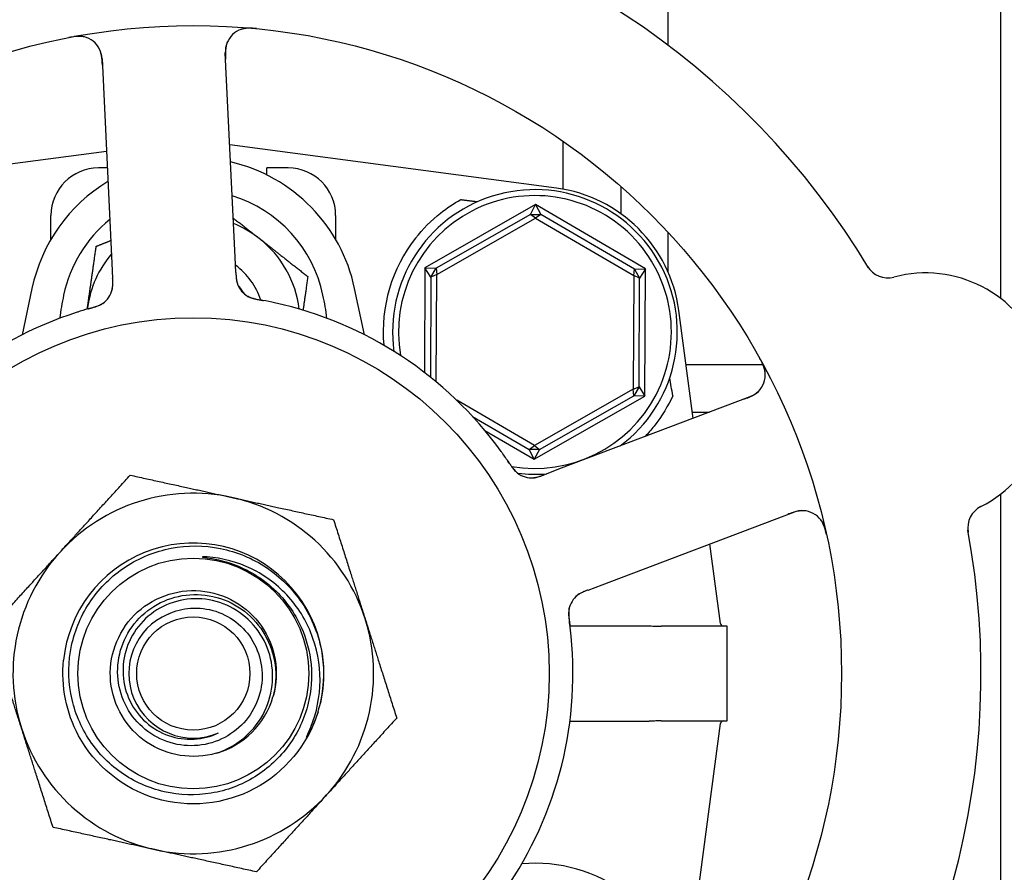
# Model space of a CAD drawing. Header units: inches. Extents: x 24 to 1128, y -69 to 748.
# Tile 648 of 656: x 754.46 to 757.06, y 642.53 to 644.78. Entities that reach past the tile are written whole.
import ezdxf

# ---------------------------------------------------------------- set-up
doc = ezdxf.new("R2010")
doc.units = ezdxf.units.IN
doc.header["$LTSCALE"] = 32
doc.header["$MEASUREMENT"] = 0
doc.layers.add('Visible (ANSI)', color=7, linetype='Continuous', lineweight=30)

msp = doc.modelspace()

# ---------------------------------------------------------------- linework, layer by layer
at = {"layer": 'Visible (ANSI)'}
for p, q in [((756.17313, 644.71158), (756.17313, 646.77603)), ((757.04813, 646.77603), (757.04813, 644.0449)), ((755.03239, 644.15277), (755.00659, 644.69148)), ((754.68196, 644.67593), (754.70776, 644.13722)), ((755.87889, 644.33493), (755.01818, 644.44951)), ((755.89597, 644.45866), (755.89597, 644.33225)), ((754.69365, 644.43185), (753.96556, 644.33493)), ((754.69574, 644.38821), (754.67222, 644.38821)), ((755.11597, 644.36966), (755.11597, 644.38821)), ((755.17222, 644.38821), (755.11597, 644.38821)), ((756.04813, 644.33973), (756.04813, 644.26781)), ((755.82394, 644.29161), (755.53246, 644.1253)), ((755.81027, 644.26582), (755.82394, 644.29161)), ((755.82394, 644.29161), (755.83734, 644.26569)), ((756.1137, 644.12234), (755.82394, 644.29161)), ((754.54722, 644.2), (754.54722, 644.26321)), ((755.29722, 644.26321), (755.29722, 644.2)), ((755.81027, 644.26582), (755.56161, 644.12395)), ((755.81027, 644.26582), (755.83734, 644.26569)), ((755.82375, 644.25553), (755.81027, 644.26582)), ((755.83734, 644.26569), (755.82375, 644.25553)), ((756.08454, 644.12128), (755.83734, 644.26569)), ((755.56362, 644.1071), (755.82375, 644.25553)), ((755.82375, 644.25553), (756.08236, 644.10445)), ((756.17313, 644.11312), (756.17313, 644.21826)), ((754.70776, 644.13722), (754.70967, 644.09736)), ((755.0343, 644.11293), (755.03239, 644.15277)), ((755.53246, 644.1253), (755.53105, 643.84933)), ((755.53246, 644.1253), (755.56161, 644.12395)), ((755.54796, 644.10058), (755.53246, 644.1253)), ((755.54796, 644.10058), (755.56161, 644.12395)), ((755.56362, 644.1071), (755.54796, 644.10058)), ((755.56161, 644.12395), (755.56362, 644.1071)), ((755.56217, 643.82445), (755.56362, 644.1071)), ((756.08236, 644.10445), (756.08454, 644.12128)), ((756.08454, 644.12128), (756.1137, 644.12234)), ((756.08454, 644.12128), (756.09795, 644.09777)), ((756.1137, 644.12234), (756.09795, 644.09777)), ((756.11199, 643.78676), (756.1137, 644.12234)), ((755.54796, 644.10058), (755.54661, 643.83714)), ((756.08236, 644.10445), (756.08083, 643.80496)), ((756.09795, 644.09777), (756.08236, 644.10445)), ((756.09649, 643.81148), (756.09795, 644.09777)), ((754.49731, 644.07058), (754.47164, 643.94876)), ((755.37281, 643.94876), (755.34714, 644.07058)), ((756.23896, 643.72844), (756.20112, 644.01269)), ((756.42265, 643.86978), (756.22015, 643.86978)), ((756.4232, 643.86978), (756.42319, 643.86978)), ((756.08083, 643.80496), (755.8207, 643.65653)), ((756.08083, 643.80496), (756.09649, 643.81148)), ((756.08284, 643.78811), (756.08083, 643.80496)), ((756.09649, 643.81148), (756.08284, 643.78811)), ((756.09649, 643.81148), (756.11199, 643.78676)), ((755.8207, 643.65653), (755.61629, 643.77594)), ((755.82051, 643.62045), (756.11199, 643.78676)), ((755.83418, 643.64623), (756.08284, 643.78811)), ((756.3886, 643.78511), (755.88423, 643.5941)), ((756.11199, 643.78676), (756.08284, 643.78811)), ((756.23679, 643.74478), (756.2821, 643.74478)), ((755.65755, 643.73374), (755.80711, 643.64637)), ((755.69009, 643.69664), (755.82051, 643.62045)), ((755.80711, 643.64637), (755.8207, 643.65653)), ((755.83418, 643.64623), (755.80711, 643.64637)), ((755.82051, 643.62045), (755.80711, 643.64637)), ((755.83418, 643.64623), (755.82051, 643.62045)), ((755.8207, 643.65653), (755.83418, 643.64623)), ((755.88423, 643.5941), (755.8469, 643.57997)), ((757.04813, 643.52806), (757.04813, 640.83853)), ((755.99933, 643.29017), (756.5037, 643.48118)), ((756.31093, 643.18781), (756.283, 643.3976)), ((755.96203, 643.27604), (755.99933, 643.29017)), ((755.91435, 643.18131), (756.12277, 643.18131)), ((756.32847, 643.18103), (756.15487, 643.18103)), ((756.32847, 642.93103), (756.32847, 643.18103)), ((755.91435, 642.93075), (756.12277, 642.93075)), ((756.15487, 642.93103), (756.32847, 642.93103)), ((756.20112, 642.09937), (756.31093, 642.92425))]:
    msp.add_line(p, q, dxfattribs=at)
for radius in [1.7075, 0.9375, 0.30408, 0.14917]:
    msp.add_circle((754.92222, 643.05603), radius, dxfattribs=at)
for centre, radius, start, end in [((754.92222, 643.05603), 2.075, 30.99965, 82.48395), ((755.06902, 644.69447), 0.0625, 84.88035, 182.7418), ((754.61953, 644.67294), 0.0625, 2.7418, 100.60325), ((754.92222, 643.98103), 0.43425, 11.9007, 76.93978), ((754.67222, 644.26321), 0.125, 90, 180), ((755.17222, 644.26321), 0.125, 0, 90), ((754.92222, 643.98103), 0.43425, 121.17296, 168.0993), ((754.92222, 643.98103), 0.34909, 11.9007, 72.94151), ((755.82222, 643.95603), 0.375, 306.768, 187.82604), ((755.82222, 643.95603), 0.35938, 260.11375, 189.97535), ((755.8294, 643.96321), 0.375, 7.58266, 82.41734), ((754.92222, 643.98103), 0.34909, 129.05816, 168.0993), ((754.92222, 643.98103), 0.2815, 51.86636, 67.90218), ((754.92222, 643.98103), 0.2815, 7.18473, 51.86636), ((755.82222, 643.95603), 0.4, 141.81864, 184.99892), ((754.92222, 643.98103), 0.2815, 140.00252, 171.86636), ((754.92222, 643.98103), 0.18733, 18.39093, 53.59902), ((756.75191, 644.16108), 0.0625, 211.1302, 284.82247), ((756.85105, 643.78648), 0.325, 296.66113, 104.82247), ((755.09729, 644.10401), 0.0625, 200.31583, 240.22862), ((754.64781, 644.08248), 0.0625, 305.2706, 346.30345), ((754.92222, 643.98103), 0.1535, 30.06048, 40.05875), ((754.92222, 643.05603), 1, 35.83299, 77.65061), ((754.92222, 643.05603), 1, 107.83299, 149.65061), ((754.92222, 643.98103), 0.2815, 171.86636, 172.81527), ((756.36646, 643.84356), 0.0625, 290.7418, 28.60325), ((755.81364, 643.6342), 0.0625, 233.2706, 274.30345), ((755.82222, 643.95603), 0.375, 263.08462, 274.7156), ((754.92222, 643.05603), 0.475, 77.64769, 137.64769), ((754.92222, 643.05603), 0.475, 17.64769, 77.64769), ((756.52583, 643.42273), 0.0625, 12.88035, 110.7418), ((757.02492, 643.44018), 0.0625, 116.66113, 190.3534), ((754.92222, 643.05603), 2.075, 318.99965, 10.48395), ((754.92222, 643.05603), 0.34375, 346.81176, 174.08625), ((754.92222, 643.05603), 0.34375, 346.81176, 174.08625), ((754.92222, 643.05603), 0.475, 137.64769, 197.64769), ((755.97301, 643.21337), 0.0625, 128.31583, 168.22862), ((754.92222, 643.05603), 0.17, 112.97308, 292.97308), ((754.92222, 643.05603), 0.475, 317.64769, 17.64769), ((756.31868, 643.18884), 0.00781, 187.58266, 270), ((754.92222, 643.05603), 1, 323.83299, 5.65061), ((754.92222, 643.05603), 0.21875, 286.09118, 343.65421), ((754.92222, 643.05603), 0.34375, 342.85926, 346.81176), ((756.31868, 642.92322), 0.00781, 90, 172.41734), ((754.92222, 643.05603), 0.475, 197.64769, 257.64769), ((754.92222, 643.05603), 0.475, 257.64769, 317.64769), ((755.82222, 642.15603), 0.4, 52.97261, 94.99892)]:
    msp.add_arc(centre, radius, start, end, dxfattribs=at)
msp.add_ellipse((756.42018, 640.9462), major_axis=(-0.57653, 4.33091), ratio=0.0429148, start_param=5.4224411, end_param=5.4369311, dxfattribs=at)
for points, knots in [([(755.08886, 644.75538), (755.08805, 644.75546), (755.08724, 644.75554), (755.08383, 644.75586), (755.08113, 644.75608), (755.07613, 644.75636), (755.07383, 644.75644), (755.06881, 644.75647), (755.06604, 644.75639), (755.06161, 644.75608), (755.05981, 644.75588), (755.05644, 644.75541), (755.05487, 644.75512), (755.05179, 644.75445), (755.0503, 644.75404), (755.04849, 644.75348), (755.04796, 644.75331), (755.04754, 644.75316)], [0, 0, 0, 0, 0.00673636, 0.00673636, 0.02806078, 0.02806078, 0.0453371, 0.0453371, 0.06652159, 0.06652159, 0.08352225, 0.08352225, 0.101589, 0.101589, 0.12223492, 0.12223492, 0.13206643, 0.13206643, 0.13206643, 0.13206643]), ([(754.63519, 644.73345), (754.63464, 644.73358), (754.63394, 644.73374), (754.63149, 644.73422), (754.62953, 644.73452), (754.62548, 644.73486), (754.62368, 644.73494), (754.61929, 644.73496), (754.61657, 644.73486), (754.61145, 644.73446), (754.609, 644.73419), (754.60395, 644.7335), (754.60131, 644.73306), (754.59716, 644.7323), (754.59559, 644.732), (754.59399, 644.73168)], [0.10313051, 0.10313051, 0.10313051, 0.10313051, 0.11603194, 0.11603194, 0.14472132, 0.14472132, 0.16305353, 0.16305353, 0.18481803, 0.18481803, 0.20320409, 0.20320409, 0.22373688, 0.22373688, 0.23709216, 0.23709216, 0.23709216, 0.23709216]), ([(754.68275, 644.65947), (754.68272, 644.66008), (754.68269, 644.6607), (754.68259, 644.66274), (754.68252, 644.66416), (754.68213, 644.67091), (754.68167, 644.67608), (754.68048, 644.68418), (754.6798, 644.68753), (754.67758, 644.69581), (754.67555, 644.7006), (754.67388, 644.70377), (754.67371, 644.70408), (754.67356, 644.70436)], [0, 0, 0, 0, 0.00480624, 0.00480624, 0.01589597, 0.01589597, 0.05833406, 0.05833406, 0.09384639, 0.09384639, 0.15340885, 0.15340885, 0.16065924, 0.16065924, 0.16065924, 0.16065924]), ([(755.01246, 644.72108), (755.01219, 644.72046), (755.01186, 644.7197), (755.01062, 644.71656), (755.00983, 644.7142), (755.00827, 644.70748), (755.0076, 644.7032), (755.00698, 644.69484), (755.00689, 644.69089), (755.00697, 644.68499), (755.00702, 644.68322), (755.00717, 644.67934), (755.00727, 644.67719), (755.00737, 644.67508)], [0.11682073, 0.11682073, 0.11682073, 0.11682073, 0.13209763, 0.13209763, 0.17640845, 0.17640845, 0.22121697, 0.22121697, 0.25582457, 0.25582457, 0.27005755, 0.27005755, 0.2865375, 0.2865375, 0.2865375, 0.2865375]), ([(755.5078, 644.20329), (755.52675, 644.22739), (755.54927, 644.25003), (755.59067, 644.28295), (755.60885, 644.29498), (755.62665, 644.30496)], [2.4581256, 2.4581256, 2.4581256, 2.4581256, 2.68988255, 2.68988255, 2.85814401, 2.85814401, 2.85814401, 2.85814401]), ([(755.0343, 644.11277), (755.03435, 644.1118), (755.0344, 644.11081), (755.03449, 644.10892), (755.03454, 644.10798), (755.03469, 644.10528), (755.0348, 644.10355), (755.03501, 644.10077), (755.03511, 644.09967), (755.03552, 644.09546), (755.03592, 644.09283), (755.0367, 644.08885), (755.03719, 644.08688), (755.03809, 644.08398), (755.03836, 644.0832), (755.03877, 644.08206), (755.03894, 644.08163), (755.03901, 644.08143), (755.03902, 644.08141), (755.03902, 644.08141)], [0, 0, 0, 0, 0.00805947, 0.00805947, 0.01607833, 0.01607833, 0.0318321, 0.0318321, 0.04288224, 0.04288224, 0.07619177, 0.07619177, 0.108399, 0.108399, 0.12047641, 0.12047641, 0.12953115, 0.12953115, 0.13163232, 0.13163232, 0.13163232, 0.13163232]), ([(754.70646, 644.06088), (754.70655, 644.06115), (754.70665, 644.06144), (754.70702, 644.06253), (754.7073, 644.06341), (754.70802, 644.06596), (754.70844, 644.0677), (754.70945, 644.07295), (754.70985, 644.07669), (754.71013, 644.08348), (754.7101, 644.08657), (754.71001, 644.08953)], [0.094581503, 0.094581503, 0.094581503, 0.094581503, 0.09763667, 0.09763667, 0.105884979, 0.105884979, 0.120706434, 0.120706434, 0.149461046, 0.149461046, 0.17255876, 0.17255876, 0.17255876, 0.17255876]), ([(754.7083, 644.06673), (754.7083, 644.06673), (754.7083, 644.06673), (754.70831, 644.06676), (754.70832, 644.06683), (754.7084, 644.06715), (754.70848, 644.06745), (754.70882, 644.06889), (754.70921, 644.0708), (754.70958, 644.07351), (754.70966, 644.07421), (754.71006, 644.07802), (754.71018, 644.0814), (754.71008, 644.08734), (754.71003, 644.0892), (754.70991, 644.09211), (754.70987, 644.09313), (754.70977, 644.09518), (754.70972, 644.09625), (754.70967, 644.0973)], [0.05598665, 0.05598665, 0.05598665, 0.05598665, 0.056873, 0.056873, 0.06006969, 0.06006969, 0.06858048, 0.06858048, 0.09786866, 0.09786866, 0.10758076, 0.10758076, 0.14991048, 0.14991048, 0.16694481, 0.16694481, 0.17567446, 0.17567446, 0.18444701, 0.18444701, 0.18444701, 0.18444701]), ([(755.03473, 644.10464), (755.0348, 644.10359), (755.03488, 644.10253), (755.03524, 644.0984), (755.03563, 644.09523), (755.03672, 644.08933), (755.03741, 644.08652), (755.03876, 644.08227), (755.03935, 644.08069), (755.04022, 644.07858), (755.0405, 644.07795), (755.04082, 644.07725), (755.04088, 644.07712), (755.04094, 644.07699)], [0.016833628, 0.016833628, 0.016833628, 0.016833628, 0.024996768, 0.024996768, 0.048690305, 0.048690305, 0.071674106, 0.071674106, 0.086017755, 0.086017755, 0.092484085, 0.092484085, 0.093980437, 0.093980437, 0.093980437, 0.093980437]), ([(754.64419, 644.0166), (754.64733, 644.01751), (754.65045, 644.0184), (754.65617, 644.02011), (754.65878, 644.02093), (754.66362, 644.02254), (754.66589, 644.02334), (754.66958, 644.02473), (754.67108, 644.02533), (754.67434, 644.02669), (754.676, 644.02745), (754.67895, 644.02889), (754.68022, 644.02956), (754.6831, 644.0312), (754.68449, 644.03209), (754.68686, 644.03375), (754.68789, 644.03455), (754.68875, 644.03525)], [0, 0, 0, 0, 0.02532917, 0.02532917, 0.0459278, 0.0459278, 0.06431611, 0.06431611, 0.0780154, 0.0780154, 0.09688899, 0.09688899, 0.11755371, 0.11755371, 0.15067697, 0.15067697, 0.17984281, 0.17984281, 0.17984281, 0.17984281]), ([(754.652, 644.01883), (754.65287, 644.01907), (754.65373, 644.01931), (754.65548, 644.0198), (754.65636, 644.02005), (754.65958, 644.02098), (754.66197, 644.02169), (754.66664, 644.02321), (754.66896, 644.02403), (754.6724, 644.02538), (754.67368, 644.02592), (754.67663, 644.02724), (754.67817, 644.02801), (754.68048, 644.02929), (754.68139, 644.02982), (754.6831, 644.0309), (754.68391, 644.03145), (754.6845, 644.03187), (754.6846, 644.03195), (754.6846, 644.03195)], [0, 0, 0, 0, 0.00712604, 0.00712604, 0.01419238, 0.01419238, 0.03284312, 0.03284312, 0.05207098, 0.05207098, 0.06472354, 0.06472354, 0.08419423, 0.08419423, 0.09866358, 0.09866358, 0.11516786, 0.11516786, 0.12167905, 0.12167905, 0.12167905, 0.12167905]), ([(755.06088, 644.05321), (755.06132, 644.05291), (755.06178, 644.0526), (755.06308, 644.05178), (755.06399, 644.05124), (755.06554, 644.05041), (755.06595, 644.05019), (755.06761, 644.04935), (755.06908, 644.04867), (755.0723, 644.04735), (755.07394, 644.04673), (755.07706, 644.04568), (755.07843, 644.04524), (755.08235, 644.04408), (755.08515, 644.04335), (755.09041, 644.04209), (755.09288, 644.04156), (755.09854, 644.04039), (755.10174, 644.0398), (755.10569, 644.03906), (755.10646, 644.03891), (755.10722, 644.03877)], [0.13529989, 0.13529989, 0.13529989, 0.13529989, 0.15041637, 0.15041637, 0.17862377, 0.17862377, 0.18801437, 0.18801437, 0.21370501, 0.21370501, 0.23365387, 0.23365387, 0.24706173, 0.24706173, 0.26969876, 0.26969876, 0.28871805, 0.28871805, 0.31389266, 0.31389266, 0.3199487, 0.3199487, 0.3199487, 0.3199487]), ([(755.06551, 644.05018), (755.06551, 644.05018), (755.06557, 644.05014), (755.06591, 644.04995), (755.06633, 644.04972), (755.06748, 644.0491), (755.06829, 644.04869), (755.07084, 644.04748), (755.07281, 644.04666), (755.07654, 644.04535), (755.07815, 644.04485), (755.08112, 644.04401), (755.08241, 644.04367), (755.08587, 644.04282), (755.08813, 644.04233), (755.09279, 644.0414), (755.09525, 644.04095), (755.09816, 644.04043), (755.0987, 644.04034), (755.09924, 644.04024)], [0.07093315, 0.07093315, 0.07093315, 0.07093315, 0.07636583, 0.07636583, 0.08666451, 0.08666451, 0.09983228, 0.09983228, 0.12422953, 0.12422953, 0.14000404, 0.14000404, 0.15098747, 0.15098747, 0.16837574, 0.16837574, 0.18725582, 0.18725582, 0.19162474, 0.19162474, 0.19162474, 0.19162474]), ([(755.1361, 644.03289), (755.12672, 644.03495), (755.11498, 644.03733), (755.10537, 644.03912), (755.10317, 644.03952), (755.10116, 644.03989), (755.09933, 644.04022)], [0, 0, 0, 0, 0.41999651, 0.41999651, 0.41999651, 0.51583384, 0.51583384, 0.51583384, 0.51583384]), ([(754.65199, 644.01882), (754.6443, 644.01665), (754.63346, 644.01348), (754.62398, 644.01052), (754.62121, 644.00965), (754.61852, 644.0088), (754.61598, 644.00798)], [0.48416631, 0.48416631, 0.48416631, 0.48416631, 0.88318571, 0.88318571, 0.88318571, 1, 1, 1, 1]), ([(756.42885, 643.84737), (756.4288, 643.84793), (756.42873, 643.84864), (756.42844, 643.85112), (756.42812, 643.85308), (756.42718, 643.85703), (756.42671, 643.85878), (756.42537, 643.86295), (756.42444, 643.86551), (756.42247, 643.87026), (756.42146, 643.8725), (756.41924, 643.87709), (756.41801, 643.87947), (756.416, 643.88318), (756.41523, 643.88458), (756.41444, 643.88601)], [0.10313051, 0.10313051, 0.10313051, 0.10313051, 0.11603194, 0.11603194, 0.14472131, 0.14472131, 0.16305353, 0.16305353, 0.18481803, 0.18481803, 0.20320408, 0.20320408, 0.22373688, 0.22373688, 0.23709216, 0.23709216, 0.23709216, 0.23709216]), ([(756.37318, 643.77927), (756.37376, 643.77949), (756.37434, 643.77971), (756.37625, 643.78044), (756.37757, 643.78094), (756.38388, 643.7834), (756.38865, 643.78543), (756.39598, 643.78907), (756.39895, 643.79075), (756.40615, 643.79542), (756.41007, 643.79883), (756.41258, 643.8014), (756.41282, 643.80165), (756.41304, 643.80188)], [0, 0, 0, 0, 0.00480624, 0.00480624, 0.01589597, 0.01589597, 0.05833406, 0.05833406, 0.09384639, 0.09384639, 0.15340885, 0.15340885, 0.16065924, 0.16065924, 0.16065924, 0.16065924]), ([(756.1853, 643.78817), (756.1734, 643.76243), (756.15681, 643.73423), (756.12842, 643.69837), (756.12046, 643.68923), (756.11207, 643.68042)], [0.44734115, 0.44734115, 0.44734115, 0.44734115, 0.70623872, 0.70623872, 0.7975395, 0.7975395, 0.7975395, 0.7975395]), ([(755.75439, 643.61056), (755.74995, 643.6172), (755.74358, 643.62653), (755.73784, 643.63463), (755.73615, 643.637), (755.73451, 643.63929), (755.73295, 643.64145)], [0.48416631, 0.48416631, 0.48416631, 0.48416631, 0.88318571, 0.88318571, 0.88318571, 1, 1, 1, 1]), ([(755.74986, 643.61729), (755.7517, 643.61458), (755.75351, 643.61189), (755.75691, 643.60698), (755.75849, 643.60475), (755.76151, 643.60064), (755.76298, 643.59873), (755.76544, 643.59565), (755.76647, 643.59441), (755.76878, 643.59174), (755.77001, 643.59039), (755.77229, 643.58803), (755.77333, 643.58703), (755.77577, 643.58479), (755.77705, 643.58375), (755.77936, 643.58201), (755.78044, 643.58127), (755.78137, 643.58068)], [0, 0, 0, 0, 0.0253292, 0.0253292, 0.04592782, 0.04592782, 0.06431613, 0.06431613, 0.07801539, 0.07801539, 0.09688899, 0.09688899, 0.11755369, 0.11755369, 0.15067695, 0.15067695, 0.17984281, 0.17984281, 0.17984281, 0.17984281]), ([(755.75439, 643.61055), (755.75489, 643.6098), (755.75539, 643.60906), (755.7564, 643.60754), (755.75691, 643.60678), (755.75878, 643.604), (755.7602, 643.60195), (755.76309, 643.59798), (755.76458, 643.59603), (755.76693, 643.59317), (755.76784, 643.59212), (755.77001, 643.58972), (755.77122, 643.5885), (755.77315, 643.58669), (755.77393, 643.586), (755.77549, 643.5847), (755.77626, 643.58411), (755.77684, 643.58367), (755.77695, 643.5836), (755.77695, 643.5836)], [0, 0, 0, 0, 0.00712604, 0.00712604, 0.01419238, 0.01419238, 0.03284312, 0.03284312, 0.05207098, 0.05207098, 0.06472354, 0.06472354, 0.08419423, 0.08419423, 0.09866358, 0.09866358, 0.11516786, 0.11516786, 0.12167905, 0.12167905, 0.12167905, 0.12167905]), ([(755.81122, 643.57175), (755.81151, 643.57174), (755.81181, 643.57174), (755.81296, 643.57173), (755.81389, 643.57174), (755.81653, 643.57183), (755.81832, 643.57197), (755.82363, 643.57263), (755.8273, 643.57341), (755.83384, 643.57524), (755.83678, 643.57622), (755.83956, 643.57723)], [0.094581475, 0.094581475, 0.094581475, 0.094581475, 0.097636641, 0.097636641, 0.105884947, 0.105884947, 0.120706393, 0.120706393, 0.149460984, 0.149460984, 0.172558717, 0.172558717, 0.172558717, 0.172558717]), ([(755.81735, 643.57181), (755.81735, 643.57181), (755.81735, 643.57181), (755.81738, 643.57181), (755.81745, 643.57182), (755.81778, 643.57184), (755.8181, 643.57186), (755.81956, 643.57198), (755.8215, 643.5722), (755.8242, 643.57268), (755.82488, 643.57282), (755.82863, 643.57363), (755.83189, 643.57456), (755.83751, 643.57648), (755.83925, 643.57711), (755.84199, 643.57812), (755.84294, 643.57847), (755.84487, 643.5792), (755.84586, 643.57958), (755.84685, 643.57995)], [0.05598665, 0.05598665, 0.05598665, 0.05598665, 0.05687301, 0.05687301, 0.0600697, 0.0600697, 0.06858049, 0.06858049, 0.09786867, 0.09786867, 0.10758076, 0.10758076, 0.14991049, 0.14991049, 0.16694482, 0.16694482, 0.17567446, 0.17567446, 0.18444701, 0.18444701, 0.18444701, 0.18444701]), ([(756.53366, 643.48473), (756.533, 643.48481), (756.53217, 643.48488), (756.5288, 643.4851), (756.5263, 643.48512), (756.51943, 643.48452), (756.51515, 643.48384), (756.50702, 643.48184), (756.50323, 643.48071), (756.49765, 643.4788), (756.49598, 643.47821), (756.49233, 643.47687), (756.49032, 643.47611), (756.48835, 643.47536)], [0.11682073, 0.11682073, 0.11682073, 0.11682073, 0.13209763, 0.13209763, 0.17640845, 0.17640845, 0.22121696, 0.22121696, 0.25582457, 0.25582457, 0.27005755, 0.27005755, 0.2865375, 0.2865375, 0.2865375, 0.2865375]), ([(756.58989, 643.42268), (756.58972, 643.42348), (756.58955, 643.42427), (756.5888, 643.42761), (756.58818, 643.43025), (756.58689, 643.43509), (756.58625, 643.4373), (756.58473, 643.44209), (756.5838, 643.4447), (756.58214, 643.44881), (756.5814, 643.45046), (756.57991, 643.45352), (756.57915, 643.45493), (756.57755, 643.45764), (756.5767, 643.45894), (756.57561, 643.46049), (756.57528, 643.46093), (756.57502, 643.46129)], [0, 0, 0, 0, 0.00673636, 0.00673636, 0.02806078, 0.02806078, 0.0453371, 0.0453371, 0.06652159, 0.06652159, 0.08352226, 0.08352226, 0.10158901, 0.10158901, 0.12223493, 0.12223493, 0.13206643, 0.13206643, 0.13206643, 0.13206643]), ([(755.20624, 643.17829), (755.2203, 643.1471), (755.22908, 643.1138), (755.23546, 643.04548), (755.23295, 643.01093), (755.21528, 642.93779), (755.19799, 642.90035), (755.14993, 642.83396), (755.11953, 642.80571), (755.04941, 642.76226), (755.0103, 642.74757), (754.92841, 642.73391), (754.88639, 642.73518), (754.80493, 642.75376), (754.76629, 642.77099), (754.69755, 642.81942), (754.66816, 642.85022), (754.62267, 642.92157), (754.60708, 642.96148), (754.59199, 643.04528), (754.59273, 643.08839), (754.61071, 643.17216), (754.62786, 643.212), (754.6766, 643.28312), (754.70779, 643.31365), (754.78032, 643.36123), (754.82102, 643.37773), (754.9067, 643.39431), (754.95089, 643.39412), (755.03697, 643.37681), (755.07802, 643.35976), (755.15153, 643.31077), (755.18322, 643.27922), (755.208, 643.2425)], [-5.0704915, -5.0704915, -5.0704915, -5.0704915, -4.8092414, -4.8092414, -4.5465572, -4.5465572, -4.2346915, -4.2346915, -3.9208419, -3.9208419, -3.6050086, -3.6050086, -3.2871921, -3.2871921, -2.9673924, -2.9673924, -2.64561, -2.64561, -2.321845, -2.321845, -1.9960977, -1.9960977, -1.6683683, -1.6683683, -1.3386572, -1.3386572, -1.0069646, -1.0069646, -0.6732907, -0.6732907, -0.3376357, -0.3376357, 0, 0, 0, 0]), ([(754.95867, 643.36309), (754.95335, 643.36343), (754.94935, 643.36347), (754.94739, 643.36331), (754.94712, 643.36328), (754.94687, 643.36322), (754.94682, 643.36321), (754.94676, 643.36318), (754.94674, 643.36317), (754.94672, 643.36315), (754.94671, 643.36314), (754.9467, 643.36312), (754.9467, 643.36311), (754.9467, 643.3631), (754.94671, 643.36309), (754.94672, 643.36306), (754.94674, 643.36305), (754.94681, 643.363), (754.94691, 643.36296), (754.94731, 643.36283), (754.9477, 643.36275), (754.94955, 643.36238), (754.9521, 643.36202), (754.96576, 643.36005), (754.99002, 643.35677), (755.0198, 643.34678)], [-0.37606241, -0.37606241, -0.37606241, -0.37606241, -0.30741129, -0.30741129, -0.29779295, -0.29779295, -0.29494673, -0.29494673, -0.2937317, -0.2937317, -0.29301265, -0.29301265, -0.29238719, -0.29238719, -0.29165629, -0.29165629, -0.29047649, -0.29047649, -0.28622321, -0.28622321, -0.27736006, -0.27736006, -0.23942142, -0.23942142, 0, 0, 0, 0]), ([(755.22578, 642.90018), (755.24314, 642.93847), (755.25327, 642.97964), (755.25781, 643.06477), (755.25174, 643.10796), (755.22348, 643.18874), (755.20187, 643.22565), (755.14614, 643.28836), (755.1128, 643.31377), (755.03893, 643.34986), (754.99926, 643.36047), (754.95867, 643.36309)], [-1.5992336, -1.5992336, -1.5992336, -1.5992336, -1.2791425, -1.2791425, -0.9499666, -0.9499666, -0.6270496, -0.6270496, -0.3103934, -0.3103934, 0, 0, 0, 0]), ([(755.0198, 643.34678), (755.03938, 643.3402), (755.05823, 643.33178), (755.0972, 643.3095), (755.11677, 643.29508), (755.16482, 643.2502), (755.18918, 643.21613), (755.20624, 643.17829)], [-0.65841937, -0.65841937, -0.65841937, -0.65841937, -0.50117447, -0.50117447, -0.31635325, -0.31635325, 0, 0, 0, 0]), ([(754.98285, 642.84585), (754.92139, 642.82812), (754.85227, 642.83912), (754.79935, 642.87505), (754.74643, 642.91098), (754.7107, 642.97116), (754.7045, 643.03483), (754.6983, 643.09849), (754.72174, 643.16442), (754.76673, 643.20989), (754.81171, 643.25535), (754.87739, 643.27949), (754.94111, 643.27396), (755.00483, 643.26844), (755.06537, 643.23337), (755.10187, 643.18085), (755.13836, 643.12833), (755.15011, 643.05937), (755.13306, 642.99773), (755.13276, 642.99664), (755.13245, 642.99555), (755.13213, 642.99447)], [16.9979155, 16.9979155, 16.9979155, 16.9979155, 17.8752194, 17.8752194, 17.8752194, 18.7524691, 18.7524691, 18.7524691, 19.6296647, 19.6296647, 19.6296647, 20.5068064, 20.5068064, 20.5068064, 21.3838943, 21.3838943, 21.3838943, 22.2609286, 22.2609286, 22.2609286, 22.2764365, 22.2764365, 22.2764365, 22.2764365]), ([(754.85587, 643.21255), (754.87444, 643.22117), (754.89442, 643.22636), (754.93735, 643.22963), (754.95997, 643.2269), (755.00319, 643.21286), (755.02333, 643.20159), (755.05841, 643.1718), (755.07293, 643.15349), (755.09431, 643.11208), (755.10086, 643.08934), (755.10494, 643.04234), (755.10232, 643.01853), (755.08805, 642.97296), (755.07644, 642.95167), (755.04554, 642.9145), (755.02648, 642.89904), (754.98326, 642.87614), (754.95947, 642.86901), (754.91021, 642.8642), (754.88521, 642.86668), (754.83727, 642.88113), (754.81482, 642.89306), (754.77553, 642.92501), (754.75912, 642.94481), (754.73464, 642.98981), (754.7269, 643.01463), (754.7213, 643.06613), (754.72361, 643.09233), (754.73817, 643.14265), (754.75039, 643.16626), (754.78335, 643.20772), (754.80385, 643.2251), (754.8506, 643.2512), (754.87645, 643.25958), (754.93018, 643.26602), (754.95756, 643.26392), (755.01027, 643.24931), (755.03506, 643.23682), (755.07872, 643.20291), (755.0971, 643.18173), (755.12488, 643.13327), (755.13392, 643.10641), (755.14127, 643.05045), (755.1394, 643.02188), (755.13213, 642.99447)], [-4.2480515, -4.2480515, -4.2480515, -4.2480515, -4.0909216, -4.0909216, -3.9177275, -3.9177275, -3.7423694, -3.7423694, -3.5648477, -3.5648477, -3.385163, -3.385163, -3.2033156, -3.2033156, -3.0193061, -3.0193061, -2.8331349, -2.8331349, -2.6448024, -2.6448024, -2.4543091, -2.4543091, -2.2616553, -2.2616553, -2.0668416, -2.0668416, -1.8698684, -1.8698684, -1.6707361, -1.6707361, -1.469445, -1.469445, -1.2659958, -1.2659958, -1.0603886, -1.0603886, -0.8526241, -0.8526241, -0.6427026, -0.6427026, -0.4306244, -0.4306244, -0.2163901, -0.2163901, 0, 0, 0, 0]), ([(754.98285, 642.84585), (755.00208, 642.85213), (755.02034, 642.86104), (755.05369, 642.88357), (755.06865, 642.89702), (755.09939, 642.93364), (755.11295, 642.95819), (755.12968, 643.01077), (755.13284, 643.03824), (755.12837, 643.09247), (755.12094, 643.1187), (755.09654, 643.16646), (755.07993, 643.18759), (755.03978, 643.22197), (755.01672, 643.235), (754.96723, 643.25128), (754.94134, 643.2545), (754.89015, 643.25078), (754.86535, 643.24401), (754.82012, 643.22144), (754.80007, 643.20598), (754.76735, 643.16847), (754.75488, 643.14688), (754.73914, 643.10047), (754.73589, 643.07615), (754.73895, 643.02801), (754.74509, 643.00466), (754.76591, 642.96201), (754.78025, 642.94306), (754.81516, 642.91206), (754.8353, 642.90019), (754.87866, 642.88507), (754.90141, 642.88182), (754.94649, 642.8843), (754.96839, 642.88987), (754.98858, 642.89951)], [-3.1722778, -3.1722778, -3.1722778, -3.1722778, -3.0186699, -3.0186699, -2.8665315, -2.8665315, -2.6554083, -2.6554083, -2.4471425, -2.4471425, -2.2417348, -2.2417348, -2.0391858, -2.0391858, -1.8394961, -1.8394961, -1.6426663, -1.6426663, -1.4486971, -1.4486971, -1.2575891, -1.2575891, -1.0693429, -1.0693429, -0.8839593, -0.8839593, -0.7014387, -0.7014387, -0.5217818, -0.5217818, -0.3449893, -0.3449893, -0.1710619, -0.1710619, 0, 0, 0, 0]), ([(755.95428, 643.27306), (755.9533, 643.27268), (755.95232, 643.27227), (755.9485, 643.27065), (755.94561, 643.2693), (755.94033, 643.26645), (755.93787, 643.26492), (755.93425, 643.26232), (755.93292, 643.26128), (755.93119, 643.25979), (755.93068, 643.25934), (755.93011, 643.25881), (755.93, 643.25872), (755.9299, 643.25862)], [0.016833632, 0.016833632, 0.016833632, 0.016833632, 0.024996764, 0.024996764, 0.048690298, 0.048690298, 0.071674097, 0.071674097, 0.086017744, 0.086017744, 0.092484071, 0.092484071, 0.093980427, 0.093980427, 0.093980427, 0.093980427]), ([(755.96188, 643.27599), (755.96097, 643.27564), (755.96005, 643.27529), (755.95827, 643.27462), (755.9574, 643.27428), (755.95487, 643.2733), (755.95326, 643.27267), (755.95068, 643.27161), (755.94966, 643.27117), (755.94579, 643.26948), (755.94341, 643.26829), (755.93987, 643.26632), (755.93814, 643.26524), (755.93567, 643.26349), (755.93501, 643.26299), (755.93405, 643.26225), (755.93369, 643.26196), (755.93353, 643.26183), (755.93351, 643.26181), (755.93351, 643.26181)], [0, 0, 0, 0, 0.00805947, 0.00805947, 0.01607833, 0.01607833, 0.0318321, 0.0318321, 0.04288224, 0.04288224, 0.07619177, 0.07619177, 0.108399, 0.108399, 0.1204764, 0.1204764, 0.12953115, 0.12953115, 0.13163231, 0.13163231, 0.13163231, 0.13163231]), ([(755.208, 643.2425), (755.22155, 643.22241), (755.23289, 643.20092), (755.25089, 643.15555), (755.25744, 643.13178), (755.26831, 643.06432), (755.26682, 643.02013), (755.25691, 642.9776)], [-0.70402922, -0.70402922, -0.70402922, -0.70402922, -0.51973951, -0.51973951, -0.33275492, -0.33275492, 0, 0, 0, 0]), ([(755.912, 643.22697), (755.912, 643.22697), (755.91198, 643.22689), (755.9119, 643.22651), (755.91181, 643.22605), (755.91158, 643.22476), (755.91143, 643.22386), (755.91108, 643.22106), (755.9109, 643.21893), (755.91081, 643.21498), (755.91083, 643.2133), (755.91095, 643.21022), (755.91102, 643.20888), (755.91129, 643.20533), (755.91152, 643.20303), (755.91207, 643.19831), (755.91241, 643.19583), (755.91281, 643.1929), (755.91289, 643.19236), (755.91296, 643.19181)], [0.07093315, 0.07093315, 0.07093315, 0.07093315, 0.07636582, 0.07636582, 0.08666451, 0.08666451, 0.09983227, 0.09983227, 0.12422951, 0.12422951, 0.14000403, 0.14000403, 0.15098746, 0.15098746, 0.16837573, 0.16837573, 0.18725581, 0.18725581, 0.19162474, 0.19162474, 0.19162474, 0.19162474]), ([(755.91345, 643.2323), (755.9133, 643.23179), (755.91315, 643.23126), (755.91277, 643.22977), (755.91253, 643.22874), (755.91222, 643.22701), (755.91214, 643.22655), (755.91185, 643.22471), (755.91166, 643.22311), (755.9114, 643.21964), (755.91132, 643.21789), (755.91128, 643.21459), (755.91129, 643.21315), (755.9114, 643.20906), (755.91156, 643.20618), (755.912, 643.20079), (755.91225, 643.19827), (755.9129, 643.19253), (755.91331, 643.1893), (755.91383, 643.18532), (755.91393, 643.18454), (755.91403, 643.18377)], [0.13529987, 0.13529987, 0.13529987, 0.13529987, 0.15041628, 0.15041628, 0.17862374, 0.17862374, 0.18801436, 0.18801436, 0.213705, 0.213705, 0.23365386, 0.23365386, 0.24706171, 0.24706171, 0.26969874, 0.26969874, 0.28871803, 0.28871803, 0.31389263, 0.31389263, 0.31994869, 0.31994869, 0.31994869, 0.31994869]), ([(755.91737, 643.15449), (755.91642, 643.16405), (755.91506, 643.17595), (755.91379, 643.18564), (755.9135, 643.18785), (755.91323, 643.18989), (755.91298, 643.19173)], [0, 0, 0, 0, 0.41999651, 0.41999651, 0.41999651, 0.51583384, 0.51583384, 0.51583384, 0.51583384]), ([(756.12277, 643.18131), (756.12286, 643.18131), (756.12295, 643.18131), (756.12331, 643.18131), (756.12358, 643.18131), (756.12425, 643.18131), (756.12466, 643.18131), (756.12624, 643.1813), (756.12741, 643.18129), (756.13126, 643.18126), (756.13377, 643.18123), (756.13788, 643.18117), (756.13916, 643.18115), (756.1404, 643.18113)], [0.065326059, 0.065326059, 0.065326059, 0.065326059, 0.065886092, 0.065886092, 0.067505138, 0.067505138, 0.069967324, 0.069967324, 0.077104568, 0.077104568, 0.093330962, 0.093330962, 0.101340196, 0.101340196, 0.101340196, 0.101340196]), ([(755.25071, 642.95472), (755.22429, 642.86908), (755.16295, 642.79479), (755.08386, 642.75265), (755.0048, 642.71053), (754.90897, 642.70105), (754.82318, 642.72686), (754.73744, 642.75266), (754.66277, 642.81341), (754.62007, 642.89212), (754.58727, 642.95257), (754.57364, 643.02307), (754.58047, 643.09146)], [5.0115512, 5.0115512, 5.0115512, 5.0115512, 5.7936548, 5.7936548, 5.7936548, 6.5754431, 6.5754431, 6.5754431, 7.3569225, 7.3569225, 7.3569225, 7.9571961, 7.9571961, 7.9571961, 7.9571961]), ([(755.25071, 642.95472), (755.24118, 642.92398), (755.2296, 642.90256), (755.22316, 642.89157), (755.22192, 642.88962), (755.22106, 642.88848), (755.22089, 642.88827), (755.22072, 642.8881), (755.22068, 642.88807), (755.22063, 642.88803), (755.22061, 642.88802), (755.22058, 642.88801), (755.22057, 642.88801), (755.22056, 642.88801), (755.22055, 642.88802), (755.22054, 642.88803), (755.22053, 642.88803), (755.22052, 642.88806), (755.22052, 642.88807), (755.22051, 642.88815), (755.22053, 642.88824), (755.22088, 642.88961), (755.22302, 642.89409), (755.22578, 642.90018)], [-0.32425255, -0.32425255, -0.32425255, -0.32425255, -0.13434383, -0.13434383, -0.07553483, -0.07553483, -0.06406424, -0.06406424, -0.06072925, -0.06072925, -0.05932586, -0.05932586, -0.05850628, -0.05850628, -0.05780445, -0.05780445, -0.05699234, -0.05699234, -0.05569314, -0.05569314, -0.05100977, -0.05100977, 0, 0, 0, 0]), ([(756.1404, 642.93093), (756.13624, 642.93086), (756.1318, 642.93079), (756.12623, 642.93076), (756.12554, 642.93076), (756.12447, 642.93075), (756.1241, 642.93075), (756.12349, 642.93075), (756.12326, 642.93075), (756.12294, 642.93075), (756.12285, 642.93075), (756.12277, 642.93075)], [0.027184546, 0.027184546, 0.027184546, 0.027184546, 0.056924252, 0.056924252, 0.061161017, 0.061161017, 0.063446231, 0.063446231, 0.064876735, 0.064876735, 0.065401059, 0.065401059, 0.065401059, 0.065401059])]:
    msp.add_open_spline(points, degree=3, knots=knots, dxfattribs=at)
for points, weights in [([(755.62665, 644.30496), (755.64893, 644.30213), (755.67127, 644.29931)], [0.999970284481, 0.999969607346, 0.999969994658]), ([(755.02743, 644.25632), (755.06253, 644.22877), (755.09605, 644.20245)], [1.01874043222, 1.02109815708, 1]), ([(754.66655, 644.18175), (754.68628, 644.18967), (754.70489, 644.19713)], [1, 1.0090077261, 1.01373989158]), ([(755.09605, 644.20245), (755.15538, 644.15587), (755.22389, 644.10209)], [1, 1.0379548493, 1]), ([(754.64356, 644.02086), (754.65423, 644.09553), (754.66655, 644.18175)], [1, 1.0379548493, 1]), ([(755.22389, 644.10209), (755.21719, 644.05526), (755.21121, 644.01336)], [1, 1.02026440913, 1.01889014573]), ([(754.64289, 644.01622), (754.64322, 644.01854), (754.64356, 644.02086)], [1.0022030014, 1.00113546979, 1]), ([(754.57119, 643.37603), (754.65694, 643.47009), (754.75594, 643.5787)], [1, 1.0379548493, 1]), ([(754.75594, 643.5787), (754.89951, 643.54726), (755.02384, 643.52003)], [1, 1.0379548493, 1]), ([(755.02384, 643.52003), (755.14817, 643.49281), (755.29173, 643.46137)], [1, 1.0379548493, 1]), ([(755.29173, 643.46137), (755.33628, 643.32132), (755.37487, 643.20003)], [1, 1.0379548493, 1]), ([(754.38644, 643.17336), (754.48545, 643.28197), (754.57119, 643.37603)], [1, 1.0379548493, 1]), ([(755.37487, 643.20003), (755.41346, 643.07875), (755.45801, 642.9387)], [1, 1.0379548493, 1]), ([(754.46958, 642.91203), (754.43099, 643.03331), (754.38644, 643.17336)], [1, 1.0379548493, 1]), ([(755.45801, 642.9387), (755.359, 642.83009), (755.27326, 642.73603)], [1, 1.0379548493, 1]), ([(754.55272, 642.65069), (754.50816, 642.79074), (754.46958, 642.91203)], [1, 1.0379548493, 1]), ([(755.27326, 642.73603), (755.18751, 642.64197), (755.0885, 642.53336)], [1, 1.0379548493, 1]), ([(754.82061, 642.59203), (754.69628, 642.61925), (754.55272, 642.65069)], [1, 1.0379548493, 1]), ([(755.0885, 642.53336), (754.94494, 642.5648), (754.82061, 642.59203)], [1, 1.0379548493, 1])]:
    msp.add_rational_spline(points, weights, degree=2, dxfattribs=at)
for points in [[(754.58064, 644.05302), (754.57636, 644.03275), (754.57286, 644.01239), (754.57009, 643.99198)], [(755.27435, 643.99198), (755.27159, 644.01239), (755.26809, 644.03275), (755.26381, 644.05302)], [(756.1404, 643.18113), (756.14523, 643.18106), (756.15005, 643.18103), (756.15487, 643.18103)], [(756.15487, 642.93103), (756.14989, 642.93103), (756.14506, 642.93099), (756.1404, 642.93093)]]:
    msp.add_open_spline(points, degree=3, dxfattribs=at)

doc.saveas('drawing.dxf')
